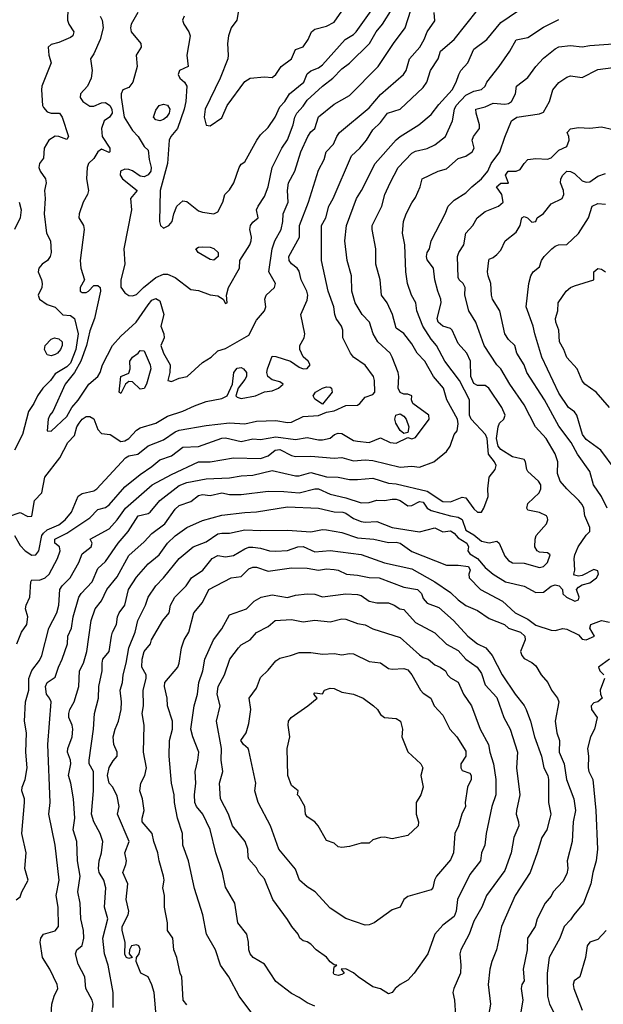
# Model space of a CAD drawing. Header units: metres. Extents: x -46681 to -43747, y -240911 to -237677.
# Tile 597 of 656: x -45959 to -45883, y -238759 to -238632. Entities that reach past the tile are written whole.
import ezdxf

# ---------------------------------------------------------------- set-up
doc = ezdxf.new("R2010")
doc.units = ezdxf.units.M
doc.layers.add('CONTOUR_INDEX', color=1, linetype='Continuous')
doc.layers.add('CONTOUR_INTER', color=3, linetype='Continuous')

msp = doc.modelspace()

# ---------------------------------------------------------------- linework, layer by layer
at = {"layer": 'CONTOUR_INDEX'}
for points, elevation in [([(-45960.1, -238696.07), (-45958.6, -238695.59), (-45957.6, -238696.08), (-45957.1, -238696.03), (-45956.76, -238694.02), (-45955.8, -238693.02), (-45955.43, -238691.02), (-45953.48, -238688.52), (-45952.45, -238686.52), (-45951.6, -238685.62), (-45951.3, -238684.52), (-45950.99, -238684.02), (-45950.6, -238683.52), (-45950.1, -238683.19), (-45949.6, -238683.16), (-45949.1, -238683.49), (-45948.6, -238684.86), (-45948.1, -238685.38), (-45947, -238685.52), (-45945.6, -238686.41), (-45945.1, -238686.3), (-45944.6, -238686.01), (-45943.6, -238684.95), (-45943.1, -238684.65), (-45941.1, -238684.04), (-45939.6, -238683.13), (-45937.6, -238682.49), (-45936.1, -238681.8), (-45934.6, -238681.26), (-45932.6, -238680.85), (-45931.88, -238680.52), (-45931.2, -238679.02), (-45931.02, -238677.52), (-45930.6, -238676.94), (-45930.1, -238676.87), (-45929.79, -238677.02), (-45929.42, -238677.52), (-45929.42, -238678.02), (-45929.6, -238678.42), (-45930.46, -238679.52), (-45930.78, -238680.52), (-45930.6, -238680.7), (-45930.1, -238680.86), (-45928.26, -238680.52), (-45927.1, -238680), (-45926.1, -238679.85), (-45925.26, -238679.52), (-45924.69, -238679.02), (-45925.1, -238678.69), (-45926.1, -238678.43), (-45926.65, -238678.02), (-45926.79, -238677.52), (-45926.7, -238677.02), (-45926.1, -238675.4), (-45925.6, -238675.43), (-45923.72, -238676.02), (-45922.6, -238676.82), (-45922.1, -238677.01), (-45921.6, -238676.97), (-45921.2, -238676.52), (-45921.44, -238676.02), (-45922.1, -238675.46), (-45922.52, -238674.52), (-45922.52, -238674.02), (-45921.96, -238673.02), (-45921.88, -238672.52), (-45922.38, -238670.02), (-45921.6, -238668.15), (-45921.5, -238667.52), (-45921.61, -238667.02), (-45922.36, -238665.52), (-45922.6, -238664.42), (-45922.89, -238664.02), (-45923.6, -238663.46), (-45923.89, -238663.02), (-45923.93, -238662.52), (-45922.59, -238660.02), (-45922.57, -238658.52), (-45921.42, -238655.52), (-45920.1, -238651.39), (-45919.37, -238650.02), (-45919.12, -238649.02), (-45918.18, -238648.02), (-45917.75, -238647.02), (-45917.39, -238646.52), (-45913.6, -238643.32), (-45912.1, -238641.61), (-45909.15, -238639.02), (-45908.82, -238638.52), (-45908.38, -238637.02), (-45907.05, -238635.52), (-45906.47, -238634.52), (-45906.08, -238633.52), (-45905.1, -238632.09), (-45905.19, -238631.02)], 105), ([(-45952.44, -238630.52), (-45952.51, -238632.02), (-45952.34, -238632.52), (-45951.69, -238633.52), (-45951.82, -238634.02), (-45952.1, -238634.24), (-45953.6, -238634.91), (-45954.6, -238635.17), (-45954.99, -238635.52), (-45954.92, -238636.52), (-45954.62, -238637.52), (-45955.81, -238640.52), (-45955.87, -238641.02), (-45955.72, -238643.02), (-45955.6, -238643.29), (-45955.1, -238643.84), (-45954.6, -238644.03), (-45953.54, -238644.02), (-45953.2, -238644.52), (-45952.38, -238647.02), (-45952.6, -238647.43), (-45953.6, -238647.03), (-45954.1, -238646.99), (-45954.9, -238647.52), (-45955.5, -238648.52), (-45955.6, -238649.84), (-45956.09, -238650.52), (-45956.19, -238651.02), (-45956, -238651.52), (-45955.34, -238652.52), (-45955.24, -238653.02), (-45955.47, -238654.02), (-45955.38, -238655.02), (-45955.49, -238657.02), (-45955.21, -238659.52), (-45954.68, -238660.52), (-45954.59, -238662.02), (-45954.72, -238662.52), (-45955.06, -238663.02), (-45955.77, -238663.52), (-45956.21, -238664.02), (-45956.29, -238664.52), (-45955.85, -238665.52), (-45955.76, -238666.02), (-45955.82, -238666.52), (-45956.28, -238667.52), (-45956.09, -238668.02), (-45955.1, -238668.7), (-45954.1, -238669.08), (-45953.1, -238670.04), (-45952.1, -238670.15), (-45951.61, -238670.52), (-45951.11, -238672.52), (-45951.43, -238674.52), (-45952.1, -238676.28), (-45952.6, -238676.78), (-45954.1, -238677.68), (-45954.67, -238678.52), (-45955.69, -238679.52), (-45956.36, -238680.52), (-45956.83, -238681.52), (-45957.54, -238682.52), (-45958.3, -238685.52), (-45959.34, -238687.52)], 105), ([(-45949.4, -238760.52), (-45949.18, -238759.02), (-45949.31, -238758.52), (-45950.13, -238757.02), (-45950.24, -238755.52), (-45951.1, -238753.86), (-45951.45, -238752.52), (-45951.29, -238752.02), (-45950.6, -238751.47), (-45950.38, -238750.52), (-45950.42, -238749.52), (-45950.79, -238748.02), (-45950.88, -238746.02), (-45951.15, -238744.52), (-45950.88, -238742.52), (-45951.2, -238740.52), (-45951.3, -238738.02), (-45951.75, -238736.52), (-45951.56, -238735.02), (-45951.73, -238732.52), (-45952.05, -238730.52), (-45952.35, -238729.52), (-45952.07, -238728.02), (-45952.11, -238727.52), (-45952.49, -238726.52), (-45952.46, -238726.02), (-45951.91, -238724.52), (-45951.79, -238723.52), (-45951.88, -238723.02), (-45952.34, -238722.02), (-45952.34, -238721.52), (-45952.2, -238721.02), (-45951.62, -238720.02), (-45951.05, -238718.02), (-45950.96, -238716.02), (-45950.44, -238715.02), (-45950.02, -238713.52), (-45949.43, -238709.52), (-45948.91, -238708.02), (-45948.1, -238706.97), (-45947.43, -238705.52), (-45946.1, -238703.89), (-45944.6, -238701.13), (-45942.6, -238699.36), (-45941.6, -238698.27), (-45939.96, -238697.02), (-45938.6, -238695.16), (-45938.1, -238694.65), (-45936.6, -238694.15), (-45935.6, -238693.38), (-45935.1, -238693.26), (-45934.1, -238693.36), (-45932.6, -238693.05), (-45931.6, -238693.25), (-45930.1, -238693.26), (-45926.6, -238692.82), (-45924.6, -238692.85), (-45922.6, -238693.04), (-45920.6, -238692.5), (-45920.1, -238692.53), (-45918.6, -238693.22), (-45916.6, -238693.69), (-45914.6, -238694.33), (-45913.6, -238694.26), (-45912.6, -238694), (-45911.6, -238694.04), (-45910.6, -238693.83), (-45910.1, -238693.84), (-45909.6, -238694.02), (-45908.6, -238694.72), (-45908.1, -238694.68), (-45907.1, -238694.14), (-45906.6, -238694.24), (-45906.08, -238695.02), (-45905.6, -238695.31), (-45903.1, -238696.02), (-45902.1, -238696.19), (-45901.6, -238696.48), (-45901.1, -238697.86), (-45900.1, -238698.46), (-45899.1, -238699.28), (-45898.1, -238699.47), (-45897.1, -238699.29), (-45896.81, -238699.52), (-45896.1, -238701.2), (-45895.6, -238701.77), (-45895.1, -238702.06), (-45893.6, -238702.11), (-45891.6, -238702.66), (-45891.1, -238702.54), (-45890.59, -238702.02), (-45890.22, -238701.02), (-45890.6, -238700.76), (-45891.6, -238700.71), (-45891.93, -238700.52), (-45892.2, -238700.02), (-45892.18, -238699.02), (-45892.04, -238698.52), (-45890.7, -238697.02), (-45890.54, -238696.52), (-45890.6, -238696.24), (-45890.72, -238696.02), (-45891.6, -238695.58), (-45893.1, -238695.29), (-45893.24, -238695.02), (-45893.1, -238694.41), (-45891.64, -238693.02), (-45891.42, -238692.52), (-45891.43, -238692.02), (-45891.73, -238691.52), (-45893.1, -238690.28), (-45893.25, -238690.02), (-45893.41, -238689.02), (-45893.6, -238688.75), (-45895.1, -238688.38), (-45896.6, -238687.43), (-45896.96, -238687.02), (-45897.14, -238686.02), (-45896.96, -238684.52), (-45896.76, -238684.02), (-45896.19, -238683.52), (-45896.04, -238683.02), (-45896.49, -238682.02), (-45898.13, -238679.52), (-45898.6, -238679.18), (-45899.6, -238679.18), (-45900.1, -238678.92), (-45900.46, -238678.02), (-45900.53, -238676.02), (-45900.98, -238675.02), (-45902.1, -238673.76), (-45902.89, -238672.02), (-45903.1, -238671.82), (-45904.1, -238671.5), (-45904.69, -238671.02), (-45904.8, -238670.52), (-45904.29, -238668.52), (-45904.32, -238668.02), (-45904.74, -238667.02), (-45905.13, -238665.52), (-45905.3, -238664.02), (-45906.1, -238662.96), (-45906.18, -238662.52), (-45906.1, -238662.01), (-45905.82, -238661.52), (-45905.57, -238660.52), (-45903.77, -238657.02), (-45903.38, -238656.02), (-45902.6, -238655.26), (-45901.1, -238654.32), (-45900.34, -238653.52), (-45899.1, -238652.51), (-45898.27, -238651.52), (-45897.83, -238650.52), (-45896.72, -238649.02), (-45896.1, -238647.11), (-45895.23, -238645.02), (-45894.54, -238644.52), (-45891.6, -238644.13), (-45891.1, -238643.89), (-45890.32, -238642.52), (-45889.9, -238641.02), (-45889.1, -238640.08), (-45888.1, -238639.36), (-45887.6, -238639.22), (-45886.1, -238639.4), (-45884.1, -238638.38), (-45882.1, -238638.13)], 110), ([(-45943.38, -238675.02), (-45943.1, -238674.65), (-45942.6, -238674.7), (-45941.81, -238676.52), (-45941.76, -238677.02), (-45942.31, -238679.02), (-45942.6, -238679.56), (-45943.1, -238679.66), (-45944.1, -238678.72), (-45944.6, -238678.68), (-45945.02, -238679.02), (-45945.6, -238680.22), (-45945.82, -238680.02), (-45945.63, -238678.02), (-45944.6, -238677.6), (-45944.42, -238677.02), (-45944.46, -238676.02), (-45944.12, -238675.52), (-45943.38, -238675.02)], 105), ([(-45927.51, -238706.52), (-45926.1, -238706.19), (-45924.1, -238706.56), (-45923.1, -238706.26), (-45921.6, -238706.06), (-45920.6, -238706.13), (-45919.6, -238706.45), (-45916.6, -238706.06), (-45915.1, -238706.14), (-45914.6, -238706.29), (-45913.6, -238707.01), (-45912.6, -238707.21), (-45911.1, -238707.22), (-45910.37, -238707.52), (-45909.64, -238708.02), (-45909.1, -238708.11), (-45907.6, -238709.75), (-45905.1, -238711.12), (-45903.6, -238712.58), (-45902.1, -238713.39), (-45901.1, -238714.5), (-45899.66, -238715.52), (-45899.1, -238716.34), (-45898.6, -238717.81), (-45897.1, -238719.44), (-45896.21, -238722.02), (-45895.39, -238723.52), (-45894.46, -238726.52), (-45894.58, -238728.52), (-45894.14, -238732.02), (-45894.59, -238734.02), (-45894.61, -238734.52), (-45894.3, -238735.52), (-45894.29, -238736.02), (-45894.9, -238737.52), (-45895.27, -238739.52), (-45896.1, -238741.79), (-45898.45, -238745.02), (-45899.03, -238746.52), (-45900.1, -238748.34), (-45900.69, -238750.02), (-45901.77, -238752.02), (-45901.89, -238752.52), (-45901.74, -238754.02), (-45901.79, -238755.02), (-45902.68, -238757.02), (-45902.78, -238757.52), (-45902.57, -238758.52), (-45902.45, -238760.52)], 115), ([(-45920.6, -238759.31), (-45921.6, -238758.88), (-45922.6, -238758.16), (-45923.6, -238757.66), (-45925.6, -238756.13), (-45927.1, -238753.88), (-45928.56, -238753.02), (-45928.94, -238752.52), (-45929.12, -238752.02), (-45929.13, -238751.02), (-45929.35, -238750.02), (-45930.52, -238748.52), (-45930.9, -238746.02), (-45932.1, -238743.93), (-45932.52, -238742.02), (-45933.38, -238739.52), (-45934.1, -238736.5), (-45935.05, -238734.52), (-45935.87, -238733.52), (-45936.07, -238733.02), (-45936.11, -238732.02), (-45935.95, -238730.52), (-45936.04, -238729.02), (-45935.67, -238727.52), (-45935.56, -238726.52), (-45936.33, -238724.52), (-45936.57, -238723.52), (-45936.15, -238720.52), (-45935.73, -238719.02), (-45935.56, -238717.52), (-45935.03, -238716.02), (-45934.78, -238714.52), (-45933.68, -238712.02), (-45932.6, -238710.59), (-45931.6, -238708.78), (-45929.41, -238708.02), (-45928.43, -238707.02), (-45927.51, -238706.52)], 115)]:
    msp.add_lwpolyline(points, dxfattribs=dict(at, elevation=elevation))
at = {"layer": 'CONTOUR_INTER'}
for points, elevation in [([(-45959.04, -238712.52), (-45958.44, -238711.02), (-45957.73, -238710.02), (-45957.63, -238709.02), (-45957.93, -238708.02), (-45957.82, -238707.52), (-45957.34, -238706.52), (-45957.24, -238704.52), (-45957.1, -238704.27), (-45956.1, -238704.3), (-45955.36, -238704.02), (-45954.87, -238703.52), (-45953.8, -238701.52), (-45953.43, -238700.52), (-45953.52, -238700.02), (-45954.12, -238699.52), (-45954.13, -238699.02), (-45952.6, -238698.23), (-45949.6, -238696.26), (-45948.6, -238695.18), (-45947.6, -238694.91), (-45947.1, -238694.57), (-45945.1, -238692.25), (-45943.1, -238690.66), (-45941.6, -238689.65), (-45940.6, -238688.77), (-45939.1, -238688.27), (-45937.6, -238687.14), (-45935.6, -238687.06), (-45932.6, -238685.97), (-45932.1, -238685.93), (-45930.1, -238686.39), (-45928.6, -238686.07), (-45927.6, -238686.13), (-45925.6, -238685.81), (-45923.1, -238686.15), (-45921.6, -238685.9), (-45920.1, -238686.18), (-45919.6, -238686.17), (-45918.6, -238685.97), (-45918.04, -238685.52), (-45917.6, -238685.33), (-45917.1, -238685.36), (-45915.6, -238686.26), (-45915.1, -238686.36), (-45913.6, -238686.55), (-45912.1, -238685.93), (-45910.88, -238686.52), (-45910.1, -238686.63), (-45908.6, -238685.91), (-45908.1, -238686.04), (-45907.6, -238685.9), (-45905.86, -238683.52), (-45905.88, -238683.02), (-45907.97, -238681.52), (-45908.12, -238681.02), (-45908.1, -238680.52), (-45908.6, -238680.29), (-45909.1, -238680.28), (-45909.6, -238680.08), (-45909.82, -238679.52), (-45909.74, -238678.02), (-45909.83, -238677.52), (-45910.6, -238675.51), (-45910.86, -238675.02), (-45912.48, -238673.52), (-45913.07, -238672.52), (-45913.55, -238671.02), (-45914.5, -238670.02), (-45915.38, -238668.52), (-45915.82, -238667.02), (-45915.85, -238665.02), (-45916.44, -238663.02), (-45916.7, -238660.52), (-45916.52, -238658.52), (-45915.22, -238655.02), (-45914.55, -238654.02), (-45912.81, -238650.52), (-45910.1, -238647.46), (-45909.58, -238647.02), (-45907.17, -238645.52), (-45905.6, -238644.21), (-45904.6, -238642.89), (-45902.86, -238641.02), (-45902.34, -238640.02), (-45902.02, -238639.02), (-45901.75, -238638.52), (-45900.86, -238637.52), (-45900.1, -238635.74), (-45898.4, -238634.52), (-45896.6, -238632.34), (-45893.23, -238630.02)], 107), ([(-45948.28, -238631.52), (-45948.02, -238632.02), (-45947.89, -238633.02), (-45948.3, -238634.52), (-45949.1, -238636.37), (-45949.52, -238637.02), (-45949.33, -238638.52), (-45949.44, -238639.52), (-45949.92, -238640.52), (-45950.81, -238641.52), (-45950.86, -238642.02), (-45950.5, -238642.52), (-45949.6, -238643.1), (-45949.1, -238643.14), (-45948.1, -238642.67), (-45947.6, -238642.64), (-45947.02, -238643.02), (-45946.79, -238643.52), (-45946.75, -238644.02), (-45947.09, -238644.52), (-45947.75, -238645.02), (-45948.13, -238646.02), (-45948.01, -238647.02), (-45947.03, -238648.52), (-45947.04, -238649.02), (-45947.1, -238649.09), (-45948.1, -238648.69), (-45948.6, -238649.01), (-45949.1, -238649.88), (-45949.8, -238650.52), (-45949.97, -238651.02), (-45950.06, -238652.52), (-45949.78, -238654.02), (-45949.9, -238654.52), (-45950.49, -238655.52), (-45951, -238657.02), (-45951.03, -238657.52), (-45950.45, -238658.52), (-45950.36, -238659.02), (-45950.87, -238663.02), (-45950.76, -238664.02), (-45950.29, -238665.52), (-45950.86, -238666.52), (-45950.85, -238667.02), (-45950.6, -238667.18), (-45950.1, -238667.16), (-45949.79, -238667.02), (-45949.1, -238666.27), (-45948.6, -238666.25), (-45948.28, -238666.52), (-45948.23, -238667.02), (-45949.01, -238670.52), (-45949.6, -238672.1), (-45950.04, -238674.02), (-45950.76, -238676.02), (-45951.6, -238677.51), (-45952.81, -238679.02), (-45954.4, -238682.52), (-45954.78, -238683.02), (-45954.99, -238683.52), (-45955.12, -238685.02), (-45954.6, -238685.08), (-45952.6, -238683.18), (-45951.94, -238682.02), (-45951.1, -238681.07), (-45949.74, -238679.02), (-45948.59, -238678.02), (-45948.28, -238677.52), (-45947.98, -238676.52), (-45946.7, -238674.02), (-45945.6, -238672.82), (-45943.62, -238671.02), (-45942.1, -238668.76), (-45941.6, -238668.18), (-45941.1, -238667.94), (-45940.6, -238668.24), (-45940.06, -238670.02), (-45940.46, -238671.52), (-45940.05, -238672.52), (-45940.02, -238673.02), (-45940.46, -238674.02), (-45940.1, -238675.02), (-45939.27, -238676.52), (-45939.3, -238677.52), (-45939.55, -238678.52), (-45939.1, -238678.64), (-45938.1, -238678.22), (-45937.06, -238678.02), (-45935.1, -238676.22), (-45933.96, -238675.52), (-45933.1, -238674.71), (-45932.1, -238674.4), (-45929.1, -238672.67), (-45928.1, -238670.74), (-45927.1, -238669.52), (-45926.93, -238669.02), (-45927.06, -238668.02), (-45926.87, -238667.52), (-45925.78, -238666.52), (-45925.66, -238666.02), (-45926.53, -238664.52), (-45926.1, -238661.52), (-45925.75, -238660.52), (-45924.95, -238659.02), (-45924.72, -238658.02), (-45924.67, -238657.02), (-45924.05, -238655.52), (-45924.1, -238654.02), (-45923.97, -238653.02), (-45923.17, -238651.52), (-45922.39, -238649.02), (-45921.5, -238647.02), (-45921.1, -238646.43), (-45920.58, -238646.02), (-45920.1, -238644.5), (-45918.1, -238642.84), (-45916.1, -238641.74), (-45912.41, -238638.02), (-45910.44, -238635.02), (-45908.92, -238633.02), (-45907.84, -238629.52)], 104), ([(-45930.31, -238630.02), (-45930.66, -238632.02), (-45931.37, -238633.02), (-45931.72, -238634.02), (-45931.85, -238635.02), (-45931.75, -238636.52), (-45931.83, -238637.02), (-45932.79, -238639.52), (-45934.73, -238643.52), (-45934.88, -238644.52), (-45934.6, -238645.58), (-45934.1, -238645.67), (-45932.6, -238644.62), (-45931.92, -238643.02), (-45929.6, -238639.93), (-45928.95, -238639.52), (-45927.1, -238639.35), (-45926.1, -238639.44), (-45925.6, -238639.05), (-45924.93, -238638.02), (-45923.59, -238637.02), (-45923.1, -238635.81), (-45922.1, -238635.46), (-45921.45, -238634.52), (-45921.02, -238633.52), (-45920.6, -238633.19), (-45919.1, -238632.79), (-45918.1, -238632.29), (-45917.1, -238630.84)], 101), ([(-45959.35, -238698.52), (-45958.6, -238699.84), (-45957.97, -238700.52), (-45957.1, -238701.06), (-45956.59, -238701.02), (-45956.2, -238700.52), (-45955.81, -238698.52), (-45955.6, -238698.22), (-45955.1, -238697.81), (-45953.6, -238697.18), (-45952.78, -238696.52), (-45951.97, -238695.52), (-45951.1, -238693.47), (-45950.6, -238693.1), (-45949.1, -238692.78), (-45948.71, -238692.52), (-45945, -238688.52), (-45944.6, -238688.27), (-45943.42, -238688.02), (-45942.1, -238686.95), (-45940.1, -238686.2), (-45938.6, -238685.17), (-45938.1, -238684.96), (-45934.6, -238684.34), (-45931.6, -238683.98), (-45929.6, -238684.14), (-45928.1, -238683.78), (-45925.6, -238683.71), (-45924.1, -238683.96), (-45923.6, -238683.89), (-45922.1, -238683.16), (-45920.1, -238683.06), (-45919.1, -238682.62), (-45918.1, -238682.43), (-45916.6, -238681.76), (-45915.1, -238681.72), (-45914.77, -238681.52), (-45914.1, -238680.7), (-45913.1, -238680.33), (-45912.87, -238680.02), (-45912.88, -238678.52), (-45913.01, -238678.02), (-45914.1, -238676.57), (-45915.6, -238675.54), (-45916.01, -238675.02), (-45917, -238673.02), (-45916.99, -238672.02), (-45917.17, -238671.52), (-45917.84, -238670.52), (-45918, -238670.02), (-45918.14, -238669.02), (-45918.88, -238667.02), (-45919.72, -238663.02), (-45919.71, -238658.52), (-45919.18, -238657.52), (-45918.77, -238656.02), (-45918.21, -238655.02), (-45915.87, -238649.52), (-45914.78, -238648.52), (-45913.93, -238647.52), (-45913.1, -238646.17), (-45912.1, -238645.22), (-45911.23, -238644.02), (-45909.6, -238643.5), (-45906.6, -238640.72), (-45906.16, -238640.02), (-45905.66, -238638.52), (-45904.67, -238637.02), (-45904.38, -238636.02), (-45902.6, -238634.52), (-45899.6, -238630.72)], 106), ([(-45943.42, -238631.02), (-45944.28, -238632.52), (-45944.37, -238633.02), (-45944.29, -238633.52), (-45943.04, -238635.02), (-45943.01, -238635.52), (-45943.62, -238636.52), (-45943.49, -238638.02), (-45944.06, -238640.02), (-45944.6, -238640.7), (-45945.37, -238641.02), (-45945.59, -238641.52), (-45945.58, -238642.02), (-45945.17, -238644.52), (-45944.1, -238646.27), (-45943.38, -238647.02), (-45942.6, -238648.32), (-45942.1, -238648.79), (-45941.98, -238650.02), (-45941.69, -238651.02), (-45941.73, -238651.52), (-45942.1, -238651.97), (-45942.6, -238652.25), (-45943.1, -238652.14), (-45944.1, -238651.45), (-45944.6, -238651.29), (-45945.1, -238651.23), (-45945.67, -238651.52), (-45945.68, -238652.02), (-45945.41, -238652.52), (-45943.51, -238654.02), (-45944.37, -238655.02), (-45944.23, -238656.52), (-45945.21, -238661.52), (-45945.11, -238663.52), (-45945.62, -238665.52), (-45945.6, -238666.49), (-45945.1, -238667.23), (-45944.6, -238667.54), (-45944.1, -238667.59), (-45943.6, -238667.44), (-45942.68, -238666.52), (-45941.1, -238665.24), (-45940.1, -238664.8), (-45939.6, -238664.81), (-45938.6, -238665.24), (-45936.6, -238666.78), (-45935.6, -238666.91), (-45934.1, -238667.48), (-45933.1, -238667.6), (-45932.41, -238668.02), (-45932.1, -238668.6), (-45931.88, -238668.52), (-45931.98, -238667.52), (-45931.74, -238666.52), (-45930.32, -238664.02), (-45930.25, -238663.02), (-45928.99, -238661.02), (-45928.81, -238660.52), (-45928.77, -238660.02), (-45928.96, -238659.02), (-45928.88, -238658.52), (-45928.6, -238658.08), (-45927.88, -238657.52), (-45928.11, -238656.52), (-45927.92, -238656.02), (-45927.1, -238654.76), (-45926.59, -238653.52), (-45926.08, -238651.02), (-45924.83, -238648.52), (-45924.1, -238647.46), (-45923.37, -238645.52), (-45923.19, -238644.52), (-45922.91, -238644.02), (-45922.1, -238643.11), (-45921.6, -238642.33), (-45919.6, -238640.54), (-45918.26, -238639.52), (-45917.1, -238638.31), (-45916.1, -238637.56), (-45913.54, -238635.02), (-45912.67, -238633.52), (-45911.87, -238632.52), (-45910.6, -238630.57)], 103), ([(-45937.45, -238631.52), (-45937.68, -238632.02), (-45937.5, -238632.52), (-45936.85, -238633.52), (-45936.69, -238634.02), (-45937.11, -238636.52), (-45936.94, -238638.02), (-45938.04, -238638.52), (-45938.23, -238639.02), (-45938.01, -238639.52), (-45937.41, -238640.02), (-45937.1, -238640.52), (-45937.25, -238642.52), (-45937.43, -238643.52), (-45938.3, -238646.02), (-45939.16, -238647.02), (-45939.36, -238647.52), (-45939.59, -238650.52), (-45940.56, -238654.02), (-45940.63, -238658.02), (-45940.5, -238658.52), (-45940.1, -238658.88), (-45939.44, -238658.52), (-45938.99, -238658.02), (-45938.79, -238657.02), (-45938.38, -238656.02), (-45937.6, -238655.34), (-45937.1, -238655.43), (-45935.6, -238656.63), (-45935.1, -238656.79), (-45933.6, -238657), (-45933.1, -238656.75), (-45932.44, -238655.52), (-45932.19, -238654.52), (-45931.6, -238653.93), (-45931.04, -238653.02), (-45930.36, -238651.02), (-45930.1, -238650.6), (-45929.6, -238650.29), (-45928.07, -238647.52), (-45927.6, -238646.83), (-45926.6, -238645.89), (-45925.72, -238644.52), (-45925.1, -238643.2), (-45924.47, -238642.52), (-45923.85, -238641.52), (-45922.02, -238640.02), (-45921.6, -238638.94), (-45921.1, -238638.54), (-45920.1, -238638.18), (-45919.6, -238637.78), (-45916.66, -238634.52), (-45915.6, -238633.86), (-45915.26, -238633.52), (-45913.11, -238630.52)], 102), ([(-45959.1, -238745.57), (-45958.6, -238745.19), (-45958.4, -238744.52), (-45957.58, -238743.02), (-45958.01, -238741.52), (-45957.84, -238739.52), (-45958.39, -238737.02), (-45958.03, -238733.02), (-45958.04, -238732.52), (-45958.4, -238731.52), (-45958.34, -238731.02), (-45957.96, -238730.02), (-45957.71, -238728.52), (-45957.87, -238726.52), (-45957.77, -238724.02), (-45958.03, -238722.52), (-45957.9, -238720.02), (-45957.5, -238718.52), (-45957.48, -238717.02), (-45957.1, -238715.95), (-45956.1, -238714.66), (-45955.8, -238714.02), (-45954.89, -238710.52), (-45953.87, -238708.52), (-45953.6, -238707.52), (-45953.48, -238705.52), (-45953.17, -238705.02), (-45952.14, -238704.02), (-45951.02, -238702.02), (-45950.6, -238700.92), (-45949.45, -238700.02), (-45949.32, -238699.52), (-45949.55, -238699.02), (-45947.1, -238697.69), (-45946.07, -238696.52), (-45945.02, -238695.02), (-45941.56, -238692.02), (-45939.1, -238690.65), (-45935.6, -238689.02), (-45934.1, -238689.02), (-45931.1, -238688.53), (-45927.6, -238688.59), (-45926.6, -238688.24), (-45925.7, -238687.52), (-45925.1, -238687.43), (-45923.6, -238688.21), (-45923.1, -238688.33), (-45921.1, -238688.28), (-45918.1, -238688.54), (-45917.1, -238688.47), (-45915.6, -238688.89), (-45914.1, -238688.76), (-45913.1, -238688.86), (-45909.6, -238689.73), (-45908.1, -238689.6), (-45907.1, -238689.73), (-45905.23, -238689.02), (-45903.6, -238687.7), (-45903.13, -238687.02), (-45902.61, -238685.52), (-45902.25, -238685.02), (-45902.1, -238684.12), (-45902.18, -238683.52), (-45903.55, -238681.02), (-45904, -238679.52), (-45905.3, -238678.02), (-45906.39, -238676.02), (-45907.37, -238675.02), (-45908.1, -238673.78), (-45909.1, -238672.47), (-45910.1, -238671.77), (-45910.58, -238670.02), (-45911.28, -238668.52), (-45911.98, -238667.52), (-45912.18, -238665.52), (-45912.74, -238663.52), (-45912.73, -238661.52), (-45913.18, -238659.02), (-45913.18, -238658.52), (-45911.95, -238656.02), (-45911.54, -238654.52), (-45910.87, -238653.02), (-45909.82, -238651.02), (-45908.1, -238649.2), (-45907.6, -238648.92), (-45906.1, -238648.57), (-45905.1, -238648.11), (-45903.75, -238647.02), (-45902.85, -238645.02), (-45902.59, -238643.52), (-45902.36, -238643.02), (-45901.1, -238641.68), (-45900.1, -238641.18), (-45899.1, -238640.96), (-45898.62, -238640.52), (-45898.39, -238640.02), (-45896.8, -238638.02), (-45895.45, -238636.02), (-45894.6, -238634.54), (-45893.1, -238634.26), (-45891.1, -238632.91), (-45889.1, -238631.95)], 108), ([(-45954.66, -238761.02), (-45954.53, -238759.02), (-45954.23, -238758.02), (-45953.75, -238757.02), (-45953.81, -238756.52), (-45954.79, -238754.52), (-45955.7, -238753.02), (-45956.01, -238751.02), (-45955.95, -238750.52), (-45955.6, -238749.99), (-45954.1, -238749.56), (-45953.65, -238749.02), (-45953.69, -238746.52), (-45953.95, -238745.02), (-45953.56, -238743.02), (-45954.08, -238738.52), (-45954.9, -238734.52), (-45954.73, -238733.02), (-45955.05, -238725.52), (-45954.59, -238720.02), (-45954.8, -238719.52), (-45955.21, -238719.02), (-45955.33, -238718.02), (-45955.11, -238717.52), (-45954.1, -238716.81), (-45953.67, -238715.52), (-45953.17, -238714.52), (-45952.49, -238712.52), (-45952.47, -238711.52), (-45952, -238710.52), (-45951.75, -238709.02), (-45951.02, -238706.52), (-45950.73, -238706.02), (-45949.31, -238704.52), (-45948.6, -238702.79), (-45947.6, -238701.88), (-45945.95, -238699.52), (-45944.66, -238698.02), (-45943.39, -238696.02), (-45942.1, -238695.69), (-45941.85, -238695.52), (-45940.57, -238694.02), (-45938.1, -238692.1), (-45937.1, -238691.68), (-45934.6, -238691.21), (-45931.6, -238691.1), (-45930.1, -238690.82), (-45928.6, -238690.77), (-45926.1, -238690.14), (-45923.1, -238690.85), (-45922.6, -238690.83), (-45921.1, -238690.39), (-45919.1, -238690.96), (-45917.6, -238691.01), (-45916.1, -238691.29), (-45915.1, -238691.33), (-45913.1, -238691.15), (-45911.1, -238691.78), (-45910.1, -238691.89), (-45906.1, -238692.82), (-45904.1, -238694.13), (-45903.1, -238694.19), (-45901.6, -238693.58), (-45901.1, -238693.69), (-45900.1, -238695.09), (-45899.6, -238695.52), (-45899.1, -238695.52), (-45898.77, -238695.02), (-45898.25, -238693.52), (-45898.29, -238692.52), (-45898.11, -238691.02), (-45897.34, -238690.02), (-45897.22, -238689.52), (-45897.43, -238689.02), (-45898.2, -238688.02), (-45898.36, -238686.02), (-45898.56, -238685.52), (-45900.44, -238683.52), (-45900.62, -238683.02), (-45900.65, -238681.02), (-45901.93, -238678.52), (-45903.82, -238676.02), (-45904.91, -238674.02), (-45905.6, -238673.19), (-45906.68, -238671.52), (-45907.45, -238669.52), (-45907.57, -238668.52), (-45908.11, -238667.52), (-45908.64, -238666.02), (-45908.86, -238664.52), (-45908.96, -238661.02), (-45909.27, -238659.52), (-45909.15, -238658.02), (-45908.81, -238657.02), (-45908.1, -238655.61), (-45907.6, -238654.9), (-45907.02, -238653.52), (-45906.76, -238652.52), (-45904.7, -238651.52), (-45903.6, -238651.19), (-45902.1, -238649.86), (-45901.1, -238649.57), (-45900.29, -238649.02), (-45900.04, -238648.52), (-45900.31, -238647.52), (-45900.13, -238647.02), (-45899.33, -238646.02), (-45899.34, -238645.52), (-45899.79, -238644.02), (-45899.82, -238643.52), (-45898.6, -238643.21), (-45897.6, -238642.75), (-45896.1, -238642.84), (-45895.6, -238642.77), (-45895.24, -238642.52), (-45894.72, -238641.52), (-45894.58, -238640.52), (-45893.1, -238639.44), (-45892.1, -238637.98), (-45891.1, -238636.91), (-45889.6, -238635.71), (-45889.1, -238635.47), (-45887.6, -238635.27), (-45886.1, -238635.48), (-45885.1, -238635.29), (-45882.1, -238635.07)], 109), ([(-45940.65, -238643.02), (-45940.1, -238642.85), (-45939.6, -238642.98), (-45939.29, -238643.52), (-45939.39, -238644.02), (-45939.72, -238644.52), (-45940.1, -238644.84), (-45940.6, -238645), (-45941.1, -238644.87), (-45941.4, -238644.52), (-45941.1, -238643.63), (-45940.65, -238643.02)], 103), ([(-45946.6, -238759.46), (-45946.59, -238757.52), (-45947.24, -238754.02), (-45947.73, -238752.52), (-45947.94, -238750.52), (-45947.29, -238748.02), (-45947.71, -238746.52), (-45947.56, -238744.02), (-45947.82, -238743.02), (-45948.39, -238742.02), (-45948.51, -238741.52), (-45948.41, -238740.52), (-45948.11, -238739.52), (-45947.95, -238738.02), (-45948.3, -238737.02), (-45949.1, -238735.49), (-45949.39, -238734.52), (-45949.15, -238731.52), (-45949.15, -238729.02), (-45949.68, -238728.02), (-45949.72, -238727.52), (-45949.14, -238723.52), (-45949.01, -238721.52), (-45948.5, -238719.52), (-45948.47, -238718.02), (-45948.04, -238716.02), (-45948.04, -238715.02), (-45947.92, -238714.52), (-45947.1, -238713.52), (-45946.84, -238711.52), (-45946.71, -238711.02), (-45946.18, -238710.02), (-45946.03, -238709.02), (-45945.82, -238708.52), (-45945.12, -238707.52), (-45944.62, -238705.52), (-45943.6, -238703.91), (-45942.1, -238702.21), (-45940.67, -238701.02), (-45939.58, -238699.52), (-45938.6, -238698.6), (-45937.1, -238697.49), (-45935.1, -238696.59), (-45932.6, -238695.9), (-45929.6, -238695.55), (-45928.1, -238695.5), (-45924.1, -238694.85), (-45920.1, -238695.02), (-45918.1, -238695.49), (-45916.97, -238695.52), (-45916.6, -238695.64), (-45915.6, -238696.33), (-45914.6, -238696.73), (-45914.1, -238696.82), (-45912.6, -238696.73), (-45910.6, -238697.49), (-45907.1, -238698.06), (-45905.1, -238697.56), (-45904.1, -238698.08), (-45903.1, -238697.93), (-45902.6, -238698.24), (-45902.1, -238698.84), (-45900.98, -238699.52), (-45900.77, -238700.02), (-45900.84, -238700.52), (-45900.6, -238700.91), (-45899.6, -238701.52), (-45898.6, -238702.65), (-45897.6, -238703.54), (-45895.99, -238704.52), (-45893.6, -238705.1), (-45892.1, -238705.88), (-45891.1, -238705.84), (-45890.1, -238705.08), (-45889.6, -238704.9), (-45889.08, -238705.02), (-45888.66, -238705.52), (-45888.6, -238706.08), (-45888.11, -238706.52), (-45887.06, -238707.02), (-45886.6, -238706.85), (-45886.48, -238706.52), (-45886.84, -238705.52), (-45886.6, -238705.22), (-45886.1, -238704.9), (-45885.1, -238704.65), (-45884.25, -238704.02), (-45883.99, -238703.52), (-45884.1, -238703.1), (-45884.6, -238702.93), (-45886.1, -238703.69), (-45886.6, -238703.81), (-45887.1, -238703.67), (-45887.2, -238703.52), (-45887.04, -238703.02), (-45887.16, -238701.52), (-45887.05, -238701.02), (-45886.63, -238700.02), (-45885.6, -238698.48), (-45885.11, -238698.02), (-45885.13, -238697.52), (-45885.76, -238696.02), (-45885.91, -238695.02), (-45886.12, -238694.52), (-45886.53, -238694.02), (-45888.1, -238692.52), (-45888.93, -238691.52), (-45889.3, -238690.52), (-45889.25, -238689.02), (-45889.6, -238687.99), (-45890.75, -238686.02), (-45892.11, -238684.52), (-45893.6, -238681.69), (-45895.43, -238679.02), (-45896.6, -238677.04), (-45897.11, -238676.52), (-45898.75, -238674.02), (-45899.83, -238671.02), (-45900.73, -238669.52), (-45901.24, -238667.52), (-45901.2, -238666.52), (-45901.45, -238666.02), (-45901.97, -238665.52), (-45902.1, -238665.24), (-45902.17, -238662.52), (-45902.01, -238662.02), (-45901.35, -238661.02), (-45901.12, -238659.52), (-45900.23, -238658.52), (-45899.67, -238657.52), (-45898.6, -238656.71), (-45896.88, -238656.02), (-45896.31, -238655.52), (-45896.48, -238654.52), (-45897.17, -238653.52), (-45896.6, -238653.06), (-45895.6, -238653.06), (-45895.99, -238652.02), (-45895.64, -238651.52), (-45894.6, -238651.51), (-45894.1, -238651.3), (-45893.6, -238650.5), (-45893.1, -238650.01), (-45892.1, -238649.88), (-45890.6, -238649.98), (-45890.1, -238649.8), (-45889.1, -238648.81), (-45888.1, -238648.34), (-45887.77, -238647.52), (-45887.82, -238647.02), (-45888.06, -238646.52), (-45887.6, -238646.06), (-45886.6, -238645.88), (-45885.1, -238645.96), (-45883.6, -238645.77), (-45882.1, -238646.13)], 111), ([(-45882.87, -238695.02), (-45883.62, -238693.52), (-45884.63, -238692.02), (-45885.1, -238690.26), (-45886.72, -238688.02), (-45887.53, -238686.52), (-45889.1, -238684.41), (-45890.95, -238681.02), (-45893.25, -238677.52), (-45893.6, -238676.51), (-45894.54, -238675.02), (-45894.81, -238674.02), (-45895.6, -238673.26), (-45896.1, -238672.52), (-45896.73, -238669.52), (-45897.68, -238668.02), (-45897.81, -238667.52), (-45897.87, -238666.02), (-45898.25, -238665.02), (-45898.32, -238664.52), (-45898.13, -238663.02), (-45898.1, -238662.88), (-45897.6, -238662.67), (-45897.1, -238662.26), (-45896.6, -238661.72), (-45896.03, -238660.52), (-45894.6, -238659.38), (-45894.11, -238658.52), (-45893.87, -238657.52), (-45893.6, -238657.37), (-45893.15, -238657.52), (-45892.6, -238658.09), (-45892.1, -238658.02), (-45891.89, -238657.52), (-45891.1, -238656.98), (-45890.1, -238655.72), (-45888.7, -238655.02), (-45888.46, -238654.52), (-45888.5, -238654.02), (-45888.91, -238653.02), (-45888.88, -238652.52), (-45888.6, -238652.01), (-45888.1, -238651.53), (-45887.6, -238651.57), (-45887.1, -238651.82), (-45886.1, -238652.75), (-45885.6, -238652.93), (-45885.1, -238652.87), (-45884.1, -238652.15), (-45883.1, -238651.82)], 112), ([(-45958.71, -238655.52), (-45958.48, -238656.52), (-45958.6, -238657.54), (-45959.31, -238659.02)], 106), ([(-45881.85, -238690.02), (-45883.71, -238687.52), (-45885.6, -238686.14), (-45886.07, -238685.52), (-45886.79, -238683.02), (-45887.1, -238682.59), (-45887.87, -238682.02), (-45889.1, -238680.18), (-45891.32, -238675.52), (-45892.23, -238672.52), (-45892.42, -238671.52), (-45893.33, -238669.02), (-45893, -238666.02), (-45892.74, -238665.02), (-45892.44, -238664.52), (-45891.6, -238663.86), (-45891.35, -238663.02), (-45891.03, -238662.52), (-45890, -238661.52), (-45889.6, -238661.17), (-45889.16, -238661.02), (-45888.1, -238660.96), (-45886.6, -238659.55), (-45885.28, -238657.52), (-45884.8, -238656.02)], 113), ([(-45884.8, -238656.02), (-45884.1, -238655.68), (-45883.1, -238655.79)], 113), ([(-45935.92, -238661.52), (-45935.6, -238661.33), (-45935.1, -238661.29), (-45934.1, -238661.32), (-45933.6, -238661.49), (-45933.05, -238662.02), (-45933.08, -238662.52), (-45933.6, -238662.98), (-45934.1, -238662.91), (-45935.63, -238662.02), (-45935.92, -238661.52)], 103), ([(-45882.6, -238682.01), (-45884.3, -238680.02), (-45885.76, -238679.02), (-45886.1, -238678.57), (-45886.75, -238677.02), (-45888.1, -238675.56), (-45888.46, -238674.52), (-45889.03, -238673.52), (-45889.11, -238672.02), (-45889.51, -238671.02), (-45889.55, -238670.52), (-45889.25, -238669.52), (-45889.22, -238668.52), (-45888.19, -238667.02), (-45887.6, -238666.52), (-45887.1, -238666.31), (-45884.59, -238665.52), (-45884.59, -238664.52), (-45884.1, -238664.08), (-45883.6, -238664.14), (-45883.1, -238664.52)], 114), ([(-45954.17, -238673.02), (-45953.6, -238673.15), (-45953.19, -238673.52), (-45953.18, -238674.02), (-45953.39, -238674.52), (-45953.8, -238675.02), (-45954.1, -238675.19), (-45954.6, -238675.34), (-45955.1, -238675.2), (-45955.48, -238674.52), (-45955.38, -238674.02), (-45954.6, -238673.19), (-45954.17, -238673.02)], 106), ([(-45919.6, -238679.52), (-45919.1, -238679.33), (-45918.6, -238679.39), (-45918.45, -238679.52), (-45918.36, -238680.02), (-45919.6, -238681.57), (-45920.6, -238680.92), (-45920.82, -238680.52), (-45920.51, -238680.02), (-45919.6, -238679.52)], 106), ([(-45910.13, -238683.02), (-45909.6, -238682.83), (-45909.1, -238683.15), (-45908.81, -238683.52), (-45908.48, -238684.52), (-45908.6, -238685.24), (-45909.1, -238685.36), (-45909.6, -238684.99), (-45910.16, -238684.02), (-45910.27, -238683.52), (-45910.13, -238683.02)], 107), ([(-45941.02, -238761.02), (-45941.32, -238757.52), (-45941.6, -238756.56), (-45942.08, -238755.52), (-45943.02, -238755.02), (-45943.62, -238753.52), (-45943.58, -238753.02), (-45943.23, -238752.52), (-45943.1, -238751.94), (-45943.31, -238751.52), (-45943.6, -238751.37), (-45944.26, -238751.52), (-45944.51, -238752.02), (-45944.55, -238752.52), (-45944.17, -238753.02), (-45944.6, -238753.14), (-45944.88, -238753.02), (-45945.1, -238752.63), (-45945.06, -238751.02), (-45945.44, -238749.52), (-45945.45, -238749.02), (-45944.67, -238747.52), (-45944.59, -238747.02), (-45944.93, -238745.52), (-45944.72, -238743.52), (-45945.36, -238742.02), (-45944.95, -238741.02), (-45944.89, -238740.52), (-45945.1, -238739.52), (-45944.55, -238738.02), (-45946.06, -238734.52), (-45945.82, -238733.52), (-45946.1, -238732.19), (-45946.64, -238731.02), (-45947.1, -238730.5), (-45947.35, -238729.52), (-45947.1, -238728.5), (-45946.6, -238727.63), (-45946.07, -238727.02), (-45946.07, -238726.52), (-45946.51, -238725.52), (-45946.62, -238724.52), (-45946.35, -238723.52), (-45945.9, -238722.52), (-45945.57, -238721.02), (-45945.51, -238720.02), (-45945.72, -238718.52), (-45945.39, -238717.52), (-45945.33, -238716.52), (-45944.92, -238715.02), (-45944.59, -238713.02), (-45943.75, -238711.02), (-45943.41, -238709.52), (-45942.43, -238707.52), (-45942.1, -238706.48), (-45941.1, -238705.02), (-45940.1, -238704), (-45938.07, -238701.52), (-45936.27, -238700.02), (-45934.6, -238699.37), (-45933.1, -238698.34), (-45932.6, -238698.22), (-45931.6, -238698.25), (-45929.6, -238697.8), (-45927.6, -238697.91), (-45924.1, -238697.86), (-45921.1, -238698.07), (-45919.6, -238697.77), (-45919.1, -238697.8), (-45917.1, -238698.15), (-45915.1, -238698.84), (-45912.99, -238699.02), (-45911.1, -238699.46), (-45910.1, -238699.39), (-45909.6, -238699.55), (-45908.1, -238700.61), (-45903.6, -238702.36), (-45902.1, -238702.35), (-45900.79, -238702.52), (-45900.55, -238703.02), (-45900.73, -238703.52), (-45900.67, -238704.02), (-45899.24, -238705.52), (-45896.4, -238707.02), (-45894.77, -238708.52), (-45893.1, -238709.34), (-45892.1, -238710.13), (-45890.1, -238710.76), (-45889.6, -238710.79), (-45888.6, -238710.56), (-45888.1, -238710.64), (-45886.6, -238711.35), (-45886.1, -238711.91), (-45885.6, -238712.02), (-45884.53, -238711.52), (-45885.12, -238710.52), (-45884.99, -238710.02), (-45883.6, -238709.52), (-45882.6, -238709.72)], 112), ([(-45937.1, -238759.11), (-45937.57, -238758.52), (-45937.73, -238755.52), (-45937.98, -238755.02), (-45938.39, -238753.02), (-45938.76, -238752.02), (-45938.89, -238750.52), (-45939.58, -238749.52), (-45939.58, -238748.52), (-45939.97, -238746.52), (-45940, -238745.02), (-45940.19, -238744.02), (-45940.04, -238743.02), (-45940.1, -238742.52), (-45940.69, -238740.52), (-45940.84, -238739.52), (-45941.38, -238738.02), (-45941.57, -238737.02), (-45942.85, -238735.52), (-45942.87, -238735.02), (-45942.61, -238734.02), (-45942.81, -238732.52), (-45943.16, -238731.52), (-45943.03, -238730.52), (-45942.51, -238729.52), (-45942.32, -238728.52), (-45942.71, -238726.52), (-45942.6, -238723.02), (-45942.86, -238721.52), (-45942.68, -238720.52), (-45942.73, -238718.52), (-45942.34, -238717.02), (-45942.36, -238716.52), (-45942.91, -238715.52), (-45942.87, -238714.52), (-45942.61, -238713.52), (-45941.78, -238712.52), (-45941.67, -238712.02), (-45940.21, -238709.52), (-45939.39, -238708.52), (-45939.23, -238707.52), (-45938.66, -238706.52), (-45937.2, -238705.02), (-45936.51, -238704.02), (-45935.02, -238703.02), (-45933.82, -238701.52), (-45933.1, -238701.14), (-45932.1, -238701.28), (-45931.1, -238701.12), (-45929.6, -238700.26), (-45929.1, -238700.06), (-45928.6, -238700.04), (-45927.6, -238700.16), (-45926.43, -238700.52), (-45925.6, -238700.57), (-45924.1, -238700.48), (-45922.8, -238700.02), (-45922.1, -238699.94), (-45920.6, -238700.63), (-45918.6, -238700.47), (-45914.6, -238700.98), (-45911.6, -238702.07), (-45908.1, -238702.83), (-45905.1, -238704.5), (-45903.1, -238705.91), (-45902.1, -238706.85), (-45901.1, -238707.57), (-45899.6, -238708.2), (-45898.1, -238709.27), (-45896.12, -238710.02), (-45895.6, -238710.5), (-45894.04, -238711.02), (-45893.51, -238711.52), (-45893.46, -238712.02), (-45894.04, -238713.52), (-45893.91, -238714.02), (-45893.6, -238714.43), (-45892.6, -238714.93), (-45892.1, -238715.37), (-45891.41, -238716.52), (-45890.54, -238717.52), (-45890.08, -238718.52), (-45889.3, -238719.52), (-45889.13, -238720.02), (-45889.6, -238722.52), (-45889.39, -238724.02), (-45889.05, -238725.02), (-45889.06, -238726.52), (-45888.42, -238728.02), (-45888.14, -238730.02), (-45887.2, -238732.52), (-45886.95, -238734.02), (-45887.27, -238735.52), (-45887.39, -238738.02), (-45888.03, -238740.52), (-45887.96, -238741.52), (-45888.1, -238742.2), (-45888.6, -238743.21), (-45889.83, -238744.52), (-45890.1, -238745.08), (-45890.87, -238746.02), (-45891.91, -238748.02), (-45892.16, -238749.02), (-45893.16, -238750.52), (-45893.19, -238752.02), (-45893.7, -238754.52), (-45893.59, -238756.02), (-45893.87, -238756.52), (-45893.97, -238757.02), (-45893.78, -238758.52), (-45894.01, -238760.02)], 113), ([(-45927.1, -238762.38), (-45930.37, -238758.02), (-45931.68, -238755.52), (-45932.77, -238754.02), (-45933.41, -238752.02), (-45934.55, -238750.02), (-45935.03, -238747.52), (-45936.1, -238744.09), (-45936.87, -238740.52), (-45937.6, -238738.52), (-45937.65, -238737.02), (-45938.29, -238735.02), (-45938.69, -238733.02), (-45938.72, -238732.02), (-45939.08, -238730.52), (-45939.38, -238727.02), (-45939.34, -238725.02), (-45938.97, -238723.52), (-45938.94, -238722.52), (-45939.59, -238720.52), (-45939.63, -238719.52), (-45939.97, -238718.02), (-45939.93, -238717.52), (-45938.25, -238715.52), (-45938.07, -238715.02), (-45937.81, -238713.02), (-45937.43, -238712.02), (-45936.84, -238711.02), (-45936.2, -238708.52), (-45935.1, -238707.17), (-45934.27, -238705.52), (-45931.37, -238704.02), (-45930.1, -238703.82), (-45929.1, -238702.86), (-45928.6, -238702.63), (-45928.1, -238702.64), (-45926.6, -238703.15), (-45923.6, -238702.72), (-45921.6, -238702.75), (-45920.1, -238703), (-45919.1, -238702.84), (-45918.1, -238702.92), (-45917.6, -238703.01), (-45916.52, -238703.52), (-45915.1, -238703.65), (-45913.6, -238703.96), (-45912.3, -238704.02), (-45909.1, -238705.23), (-45907.36, -238705.52), (-45906.82, -238706.02), (-45906.6, -238706.68), (-45906.1, -238707.29), (-45904.6, -238707.85), (-45902.72, -238709.52), (-45900.86, -238711.52), (-45899.62, -238712.52), (-45898.53, -238713.02), (-45897.71, -238714.02), (-45896.43, -238716.52), (-45894.75, -238719.02), (-45893.6, -238720.47), (-45893.32, -238721.02), (-45892.75, -238722.52), (-45892.26, -238724.52), (-45891.36, -238727.02), (-45891.07, -238728.52), (-45890.53, -238729.52), (-45890.43, -238730.02), (-45890.47, -238733.02), (-45890.16, -238734.52), (-45890.27, -238735.02), (-45890.65, -238736.52), (-45891.32, -238737.52), (-45891.89, -238739.52), (-45892.8, -238742.02), (-45894.77, -238745.02), (-45896.5, -238749.02), (-45897.15, -238752.02), (-45897.78, -238753.52), (-45898.01, -238754.52), (-45898.22, -238756.52), (-45897.93, -238759.02), (-45898.2, -238760.52)], 114), ([(-45925.71, -238709.52), (-45923.6, -238709.37), (-45922.1, -238709.67), (-45920.6, -238709.46), (-45918.6, -238709.69), (-45917.1, -238709.28), (-45916.6, -238709.33), (-45915.1, -238709.91), (-45914.1, -238710.08), (-45913.1, -238710.58), (-45909.6, -238711.69), (-45907.1, -238713.94), (-45906.6, -238714.3), (-45905.98, -238714.52), (-45905.1, -238715.22), (-45904.43, -238715.52), (-45903.75, -238716.02), (-45903.48, -238716.52), (-45903.1, -238716.91), (-45902.1, -238717.48), (-45901.41, -238719.02), (-45900.38, -238720.52), (-45899.26, -238723.52), (-45898.21, -238725.52), (-45898.03, -238726.52), (-45897.56, -238728.02), (-45897.26, -238730.02), (-45897.24, -238732.02), (-45897.74, -238733.52), (-45898.5, -238737.02), (-45898.65, -238738.52), (-45899.08, -238739.52), (-45899.23, -238740.52), (-45900.6, -238742.28), (-45902.18, -238745.52), (-45902.37, -238747.02), (-45902.6, -238747.71), (-45904.1, -238748.83), (-45905.1, -238750.02), (-45906, -238752.52), (-45907.77, -238755.02), (-45908.6, -238755.95), (-45909.6, -238756.49), (-45910.23, -238757.02), (-45910.6, -238757.53), (-45911.1, -238757.71), (-45912.1, -238757.06), (-45913.1, -238756.8), (-45915, -238755.52), (-45915.6, -238754.98), (-45916.6, -238754.48), (-45917.18, -238754.52), (-45916.79, -238755.02), (-45917.1, -238755.21), (-45917.6, -238755.34), (-45918.1, -238755.19), (-45918.18, -238755.02), (-45918.1, -238754.23), (-45917.77, -238754.02), (-45918.1, -238753.96), (-45918.6, -238753.56), (-45919.1, -238752.97), (-45920.42, -238752.02), (-45921.1, -238751.31), (-45921.6, -238750.99), (-45922.1, -238750.88), (-45922.53, -238750.52), (-45922.73, -238750.02), (-45923.57, -238749.02), (-45924.1, -238748.1), (-45925.99, -238745.52), (-45927.1, -238742.87), (-45927.82, -238742.02), (-45928.1, -238741.45), (-45929.1, -238740.34), (-45929.21, -238740.02), (-45929.22, -238739.02), (-45929.58, -238738.02), (-45931.22, -238736.02), (-45931.74, -238734.52), (-45932.74, -238732.52), (-45932.9, -238730.52), (-45932.44, -238729.02), (-45932.66, -238727.52), (-45932.65, -238726.02), (-45933.27, -238722.52), (-45932.8, -238720.52), (-45933.17, -238719.02), (-45933.06, -238718.02), (-45932.25, -238716.52), (-45931.56, -238714.52), (-45930.45, -238713.02), (-45930.1, -238712.65), (-45928.94, -238712.02), (-45928.1, -238711.05), (-45926.6, -238710.3), (-45925.71, -238709.52)], 116), ([(-45923.71, -238714.02), (-45922.6, -238713.64), (-45921.1, -238713.63), (-45919.6, -238713.84), (-45918.1, -238713.78), (-45917.1, -238713.96), (-45916.1, -238713.79), (-45915.6, -238713.83), (-45913.6, -238714.82), (-45912.1, -238714.99), (-45911.1, -238715.7), (-45910.6, -238715.79), (-45909.1, -238715.7), (-45908.6, -238715.88), (-45908.08, -238716.52), (-45906.95, -238718.52), (-45906.6, -238718.91), (-45905.64, -238719.52), (-45905.21, -238720.52), (-45904.1, -238721.73), (-45903.19, -238723.52), (-45902.27, -238724.52), (-45901.1, -238726.39), (-45901.12, -238727.02), (-45901.76, -238728.02), (-45901.75, -238728.52), (-45901.6, -238728.86), (-45900.6, -238729.23), (-45900.41, -238729.52), (-45900.42, -238730.02), (-45900.9, -238731.02), (-45901.18, -238733.02), (-45901.15, -238733.52), (-45901.64, -238734.52), (-45902.08, -238736.02), (-45902.53, -238737.02), (-45902.72, -238739.52), (-45903.1, -238740.41), (-45904.9, -238742.52), (-45905.15, -238743.02), (-45905.38, -238744.02), (-45905.6, -238744.26), (-45908.6, -238745.13), (-45909.11, -238745.52), (-45909.6, -238746.52), (-45910.6, -238746.86), (-45912.93, -238748.52), (-45913.6, -238748.81), (-45914.1, -238748.83), (-45916.6, -238747.96), (-45918.6, -238746.63), (-45920.55, -238744.52), (-45921.6, -238743.9), (-45922.57, -238743.02), (-45923.1, -238741.62), (-45925.23, -238739.02), (-45926.33, -238736.02), (-45927.91, -238733.02), (-45928.34, -238731.52), (-45928.19, -238730.52), (-45929.1, -238726.29), (-45929.18, -238726.02), (-45929.81, -238725.52), (-45930.13, -238725.02), (-45929.45, -238724.02), (-45929.1, -238722.8), (-45928.85, -238721.02), (-45929.04, -238719.52), (-45928.1, -238718.23), (-45927.6, -238716.87), (-45926.6, -238715.92), (-45925.6, -238714.73), (-45925.1, -238714.37), (-45923.71, -238714.02)], 117), ([(-45882.56, -238714.52), (-45884.02, -238715.52), (-45883.84, -238716.02), (-45883.31, -238716.52)], 112), ([(-45883.22, -238717.02), (-45883.78, -238718.52), (-45883.75, -238719.02), (-45883.52, -238719.52), (-45884.1, -238720.01), (-45884.6, -238720.12), (-45884.95, -238720.52), (-45884.9, -238721.02), (-45884.17, -238722.02), (-45884.52, -238723.52), (-45885.03, -238724.52), (-45885.4, -238726.02), (-45885.28, -238727.02), (-45885.35, -238728.52), (-45885.23, -238729.02), (-45884.71, -238730.02), (-45884.33, -238734.02), (-45884.14, -238739.02), (-45884.32, -238740.52), (-45884.75, -238742.02), (-45884.98, -238743.52), (-45885.95, -238746.02), (-45887.2, -238747.52), (-45887.6, -238748.17), (-45888.42, -238749.02), (-45888.98, -238750.52), (-45890.35, -238753.02), (-45890.62, -238755.02), (-45890.56, -238758.02), (-45890.3, -238759.02), (-45889.79, -238760.02)], 112), ([(-45919.35, -238718.52), (-45918.6, -238718.24), (-45918.1, -238718.31), (-45917.1, -238718.77), (-45915.6, -238719.04), (-45914.35, -238719.52), (-45913.02, -238720.52), (-45912.49, -238721.02), (-45912.1, -238721.65), (-45911.62, -238722.02), (-45910.1, -238722.16), (-45909.54, -238722.52), (-45909.3, -238723.52), (-45909.35, -238724.52), (-45908.6, -238726.47), (-45906.93, -238728.02), (-45906.64, -238728.52), (-45906.9, -238729.52), (-45906.62, -238731.02), (-45906.91, -238732.02), (-45907.52, -238733.02), (-45907.5, -238734.52), (-45907.24, -238735.52), (-45907.28, -238736.02), (-45908.6, -238737.26), (-45910.6, -238737.68), (-45911.6, -238737.48), (-45912.1, -238737.51), (-45913.1, -238737.84), (-45913.6, -238738.25), (-45914.6, -238738.26), (-45916.1, -238738.68), (-45917.1, -238738.8), (-45917.6, -238738.72), (-45918.1, -238738.24), (-45919.1, -238737.93), (-45920.14, -238736.02), (-45920.58, -238735.52), (-45921.6, -238734.87), (-45921.79, -238734.52), (-45921.86, -238733.52), (-45922.6, -238732.23), (-45922.83, -238732.02), (-45922.75, -238731.52), (-45923.6, -238730.79), (-45924.09, -238729.52), (-45924.17, -238726.02), (-45923.83, -238724.52), (-45924.05, -238723.02), (-45924, -238722.52), (-45923.65, -238722.02), (-45921.5, -238720.52), (-45920.31, -238719.52), (-45920.73, -238719.02), (-45920.6, -238718.85), (-45919.6, -238718.99), (-45919.35, -238718.52)], 118), ([(-45883.03, -238749.52), (-45884.1, -238750.67), (-45885.1, -238751.05), (-45885.45, -238751.52), (-45885.66, -238753.02), (-45886.4, -238755.52), (-45887.13, -238756.02), (-45887.25, -238756.52), (-45887.18, -238757.02), (-45886.1, -238759.83)], 111)]:
    msp.add_lwpolyline(points, dxfattribs=dict(at, elevation=elevation))

doc.saveas('drawing.dxf')
